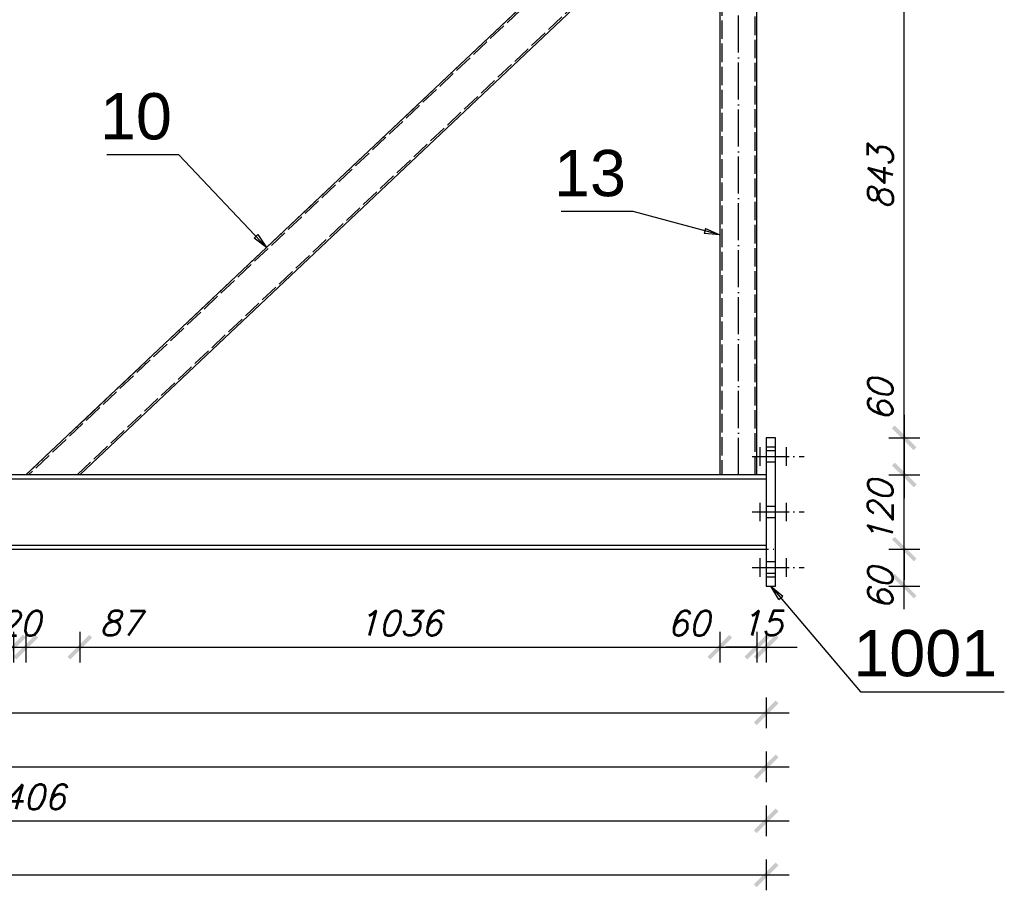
# Model space of a CAD drawing. Header units: millimetres. Extents: x 1814 to 94182, y 11562 to 49454.
# Tile 391 of 656: x 19275 to 19435, y 28728 to 28869. Entities that reach past the tile are written whole.
import ezdxf

# ---------------------------------------------------------------- set-up
doc = ezdxf.new("R2010")
doc.units = ezdxf.units.MM
doc.linetypes.add('ACAD_ISO02W100', pattern=[15, 12, -3])
doc.linetypes.add('ACAD_ISO04W100', pattern=[30, 24, -3, 0, -3])
doc.layers.add('wymiar', color=135, linetype='Continuous', lineweight=9)
doc.styles.add('ARIAL', font='arial.ttf')
doc.styles.add('WYMIARY', font='simplex.shx', dxfattribs={"oblique": 15})
doc.dimstyles.new('1-25', dxfattribs={"dimscale": 25, "dimtxt": 0.16, "dimasz": 0.2, "dimexe": 0.1, "dimexo": 0.1, "dimgap": 0.075, "dimtad": 1, "dimdec": 0, "dimlfac": 10, "dimrnd": 0.01, "dimzin": 9, "dimtxsty": 'WYMIARY', "dimblk": 'ARCHTICK', "dimcen": 0.2, "dimdle": 0.15, "dimadec": 1, "dimazin": 1, "dimtfac": 1, "dimtdec": 0, "dimtix": 1, "dimtmove": 2, "dimatfit": 3, "dimldrblk": 'ARCHTICK', "dimfxl": 0, "dimarcsym": 0})

# ---------------------------------------------------------------- blocks, each defined once
blk = doc.blocks.new('_ARCHTICK')
at = {"color": 0, "linetype": 'ByBlock', "lineweight": -2}
blk.add_solid([(0.398, 0.309), (0.309, 0.398), (-0.309, -0.398), (-0.398, -0.309)], dxfattribs=at)
blk = doc.blocks.new('*D822')
at = {"layer": 'Defpoints', "color": 0}
for p in [(19396.16, 28783.44), (19418.52, 28783.44), (19396.91, 28777.43)]:
    blk.add_point(p, dxfattribs=at)
at = {"layer": 'wymiar', "color": 0, "lineweight": -2}
for p, q in [((19418.52, 28773.68), (19418.52, 28787.19)), ((19416.02, 28783.44), (19421.02, 28783.44)), ((19416.02, 28777.43), (19421.02, 28777.43))]:
    blk.add_line(p, q, dxfattribs=at)
at = {"layer": 'wymiar', "color": 0, "lineweight": -2, "xscale": 5, "yscale": 5, "zscale": 5}
for p, rotation in [((19418.52, 28783.44), 90), ((19418.52, 28777.43), 270)]:
    blk.add_blockref('_ARCHTICK', p, dxfattribs=dict(at, rotation=rotation))
at = {"layer": 'wymiar', "color": 0, "insert": (19414.65, 28777.03), "char_height": 4, "attachment_point": 5, "rotation": 90, "style": 'WYMIARY'}
blk.add_mtext('60', dxfattribs=at)
blk = doc.blocks.new('*D823')
at = {"layer": 'Defpoints', "color": 0}
for p in [(19397.66, 28795.44), (19418.52, 28795.44), (19396.16, 28783.44)]:
    blk.add_point(p, dxfattribs=at)
at = {"layer": 'wymiar', "color": 0, "lineweight": -2}
for p, q in [((19418.52, 28795.44), (19418.52, 28800.44)), ((19416.02, 28795.44), (19421.02, 28795.44)), ((19418.52, 28783.44), (19418.52, 28795.44)), ((19416.02, 28783.44), (19421.02, 28783.44)), ((19418.52, 28783.44), (19418.52, 28778.44))]:
    blk.add_line(p, q, dxfattribs=at)
at = {"layer": 'wymiar', "color": 0, "lineweight": -2, "xscale": 5, "yscale": 5, "zscale": 5}
for p, rotation in [((19418.52, 28795.44), 270), ((19418.52, 28783.44), 90)]:
    blk.add_blockref('_ARCHTICK', p, dxfattribs=dict(at, rotation=rotation))
at = {"layer": 'wymiar', "color": 0, "insert": (19414.65, 28789.44), "char_height": 4, "attachment_point": 5, "rotation": 90, "style": 'WYMIARY'}
blk.add_mtext('120', dxfattribs=at)
blk = doc.blocks.new('*D824')
at = {"layer": 'Defpoints', "color": 0}
for p in [(19397.66, 28885.71), (19418.52, 28885.71), (19397.66, 28801.44)]:
    blk.add_point(p, dxfattribs=at)
at = {"layer": 'wymiar', "color": 0, "lineweight": -2}
for p, q in [((19418.52, 28797.69), (19418.52, 28889.46)), ((19416.02, 28885.71), (19421.02, 28885.71)), ((19416.02, 28801.44), (19421.02, 28801.44))]:
    blk.add_line(p, q, dxfattribs=at)
at = {"layer": 'wymiar', "color": 0, "lineweight": -2, "xscale": 5, "yscale": 5, "zscale": 5}
for p, rotation in [((19418.52, 28885.71), 90), ((19418.52, 28801.44), 270)]:
    blk.add_blockref('_ARCHTICK', p, dxfattribs=dict(at, rotation=rotation))
at = {"layer": 'wymiar', "color": 0, "insert": (19414.65, 28843.57), "char_height": 4, "attachment_point": 5, "rotation": 90, "style": 'WYMIARY'}
blk.add_mtext('843', dxfattribs=at)
blk = doc.blocks.new('*D827')
at = {"layer": 'Defpoints', "color": 0}
for p in [(19396.91, 28801.44), (19396.16, 28795.44), (19418.52, 28795.44)]:
    blk.add_point(p, dxfattribs=at)
at = {"layer": 'wymiar', "color": 0, "lineweight": -2}
for p, q in [((19418.52, 28805.19), (19418.52, 28791.69)), ((19416.02, 28801.44), (19421.02, 28801.44)), ((19416.02, 28795.44), (19421.02, 28795.44))]:
    blk.add_line(p, q, dxfattribs=at)
at = {"layer": 'wymiar', "color": 0, "lineweight": -2, "xscale": 5, "yscale": 5, "zscale": 5}
for p, rotation in [((19418.52, 28801.44), 90), ((19418.52, 28795.44), 270)]:
    blk.add_blockref('_ARCHTICK', p, dxfattribs=dict(at, rotation=rotation))
at = {"layer": 'wymiar', "color": 0, "insert": (19414.65, 28807.58), "char_height": 4, "attachment_point": 5, "rotation": 90, "style": 'WYMIARY'}
blk.add_mtext('60', dxfattribs=at)
blk = doc.blocks.new('*D843')
at = {"layer": 'Defpoints', "color": 0}
for p in [(19264.99, 28795.44), (19274.31, 28795.44), (19274.31, 28767.55)]:
    blk.add_point(p, dxfattribs=at)
at = {"layer": 'wymiar', "color": 0, "lineweight": -2}
for p, q in [((19264.99, 28770.05), (19264.99, 28765.05)), ((19274.31, 28770.05), (19274.31, 28765.05)), ((19261.24, 28767.55), (19278.06, 28767.55))]:
    blk.add_line(p, q, dxfattribs=at)
at = {"layer": 'wymiar', "color": 0, "lineweight": -2, "xscale": 5, "yscale": 5, "zscale": 5, "rotation": 180}
blk.add_blockref('_ARCHTICK', (19264.99, 28767.55), dxfattribs=at)
at = {"layer": 'wymiar', "color": 0, "lineweight": -2, "xscale": 5, "yscale": 5, "zscale": 5}
blk.add_blockref('_ARCHTICK', (19274.31, 28767.55), dxfattribs=at)
at = {"layer": 'wymiar', "color": 0, "insert": (19258.74, 28771.42), "char_height": 4, "attachment_point": 5, "style": 'WYMIARY'}
blk.add_mtext('93', dxfattribs=at)
blk = doc.blocks.new('*D844')
at = {"layer": 'Defpoints', "color": 0}
for p in [(19274.31, 28795.44), (19276.31, 28795.44), (19276.31, 28767.55)]:
    blk.add_point(p, dxfattribs=at)
at = {"layer": 'wymiar', "color": 0, "lineweight": -2}
for p, q in [((19274.31, 28770.05), (19274.31, 28765.05)), ((19276.31, 28770.05), (19276.31, 28765.05)), ((19274.31, 28767.55), (19269.31, 28767.55)), ((19274.31, 28767.55), (19276.31, 28767.55)), ((19276.31, 28767.55), (19281.31, 28767.55))]:
    blk.add_line(p, q, dxfattribs=at)
at = {"layer": 'wymiar', "color": 0, "lineweight": -2, "xscale": 5, "yscale": 5, "zscale": 5}
blk.add_blockref('_ARCHTICK', (19274.31, 28767.55), dxfattribs=at)
at = {"layer": 'wymiar', "color": 0, "lineweight": -2, "xscale": 5, "yscale": 5, "zscale": 5, "rotation": 180}
blk.add_blockref('_ARCHTICK', (19276.31, 28767.55), dxfattribs=at)
at = {"layer": 'wymiar', "color": 0, "insert": (19275.31, 28771.42), "char_height": 4, "attachment_point": 5, "style": 'WYMIARY'}
blk.add_mtext('20', dxfattribs=at)
blk = doc.blocks.new('*D845')
at = {"layer": 'Defpoints', "color": 0}
for p in [(19276.31, 28795.44), (19285.05, 28795.44), (19285.05, 28767.55)]:
    blk.add_point(p, dxfattribs=at)
at = {"layer": 'wymiar', "color": 0, "lineweight": -2}
for p, q in [((19276.31, 28770.05), (19276.31, 28765.05)), ((19285.05, 28770.05), (19285.05, 28765.05)), ((19272.56, 28767.55), (19288.8, 28767.55))]:
    blk.add_line(p, q, dxfattribs=at)
at = {"layer": 'wymiar', "color": 0, "lineweight": -2, "xscale": 5, "yscale": 5, "zscale": 5, "rotation": 180}
blk.add_blockref('_ARCHTICK', (19276.31, 28767.55), dxfattribs=at)
at = {"layer": 'wymiar', "color": 0, "lineweight": -2, "xscale": 5, "yscale": 5, "zscale": 5}
blk.add_blockref('_ARCHTICK', (19285.05, 28767.55), dxfattribs=at)
at = {"layer": 'wymiar', "color": 0, "insert": (19291.66, 28771.42), "char_height": 4, "attachment_point": 5, "style": 'WYMIARY'}
blk.add_mtext('87', dxfattribs=at)
blk = doc.blocks.new('*D838')
at = {"layer": 'Defpoints', "color": 0}
for p in [(19285.05, 28795.44), (19388.66, 28795.44), (19388.66, 28767.55)]:
    blk.add_point(p, dxfattribs=at)
at = {"layer": 'wymiar', "color": 0, "lineweight": -2}
for p, q in [((19285.05, 28770.05), (19285.05, 28765.05)), ((19388.66, 28770.05), (19388.66, 28765.05)), ((19281.3, 28767.55), (19392.41, 28767.55))]:
    blk.add_line(p, q, dxfattribs=at)
at = {"layer": 'wymiar', "color": 0, "lineweight": -2, "xscale": 5, "yscale": 5, "zscale": 5, "rotation": 180}
blk.add_blockref('_ARCHTICK', (19285.05, 28767.55), dxfattribs=at)
at = {"layer": 'wymiar', "color": 0, "lineweight": -2, "xscale": 5, "yscale": 5, "zscale": 5}
blk.add_blockref('_ARCHTICK', (19388.66, 28767.55), dxfattribs=at)
at = {"layer": 'wymiar', "color": 0, "insert": (19336.85, 28771.42), "char_height": 4, "attachment_point": 5, "style": 'WYMIARY'}
blk.add_mtext('1036', dxfattribs=at)
blk = doc.blocks.new('*D839')
at = {"layer": 'Defpoints', "color": 0}
for p in [(19388.66, 28795.44), (19394.66, 28795.44), (19394.66, 28767.55)]:
    blk.add_point(p, dxfattribs=at)
at = {"layer": 'wymiar', "color": 0, "lineweight": -2}
for p, q in [((19388.66, 28770.05), (19388.66, 28765.05)), ((19394.66, 28770.05), (19394.66, 28765.05)), ((19384.91, 28767.55), (19398.41, 28767.55))]:
    blk.add_line(p, q, dxfattribs=at)
at = {"layer": 'wymiar', "color": 0, "lineweight": -2, "xscale": 5, "yscale": 5, "zscale": 5, "rotation": 180}
blk.add_blockref('_ARCHTICK', (19388.66, 28767.55), dxfattribs=at)
at = {"layer": 'wymiar', "color": 0, "lineweight": -2, "xscale": 5, "yscale": 5, "zscale": 5}
blk.add_blockref('_ARCHTICK', (19394.66, 28767.55), dxfattribs=at)
at = {"layer": 'wymiar', "color": 0, "insert": (19383.61, 28771.42), "char_height": 4, "attachment_point": 5, "style": 'WYMIARY'}
blk.add_mtext('60', dxfattribs=at)
blk = doc.blocks.new('*D840')
at = {"layer": 'Defpoints', "color": 0}
for p in [(19394.66, 28795.44), (19396.16, 28795.44), (19396.16, 28767.55)]:
    blk.add_point(p, dxfattribs=at)
at = {"layer": 'wymiar', "color": 0, "lineweight": -2}
for p, q in [((19394.66, 28770.05), (19394.66, 28765.05)), ((19396.16, 28770.05), (19396.16, 28765.05)), ((19394.66, 28767.55), (19389.66, 28767.55)), ((19394.66, 28767.55), (19396.16, 28767.55)), ((19396.16, 28767.55), (19401.16, 28767.55))]:
    blk.add_line(p, q, dxfattribs=at)
at = {"layer": 'wymiar', "color": 0, "lineweight": -2, "xscale": 5, "yscale": 5, "zscale": 5}
blk.add_blockref('_ARCHTICK', (19394.66, 28767.55), dxfattribs=at)
at = {"layer": 'wymiar', "color": 0, "lineweight": -2, "xscale": 5, "yscale": 5, "zscale": 5, "rotation": 180}
blk.add_blockref('_ARCHTICK', (19396.16, 28767.55), dxfattribs=at)
at = {"layer": 'wymiar', "color": 0, "insert": (19395.41, 28771.42), "char_height": 4, "attachment_point": 5, "style": 'WYMIARY'}
blk.add_mtext('15', dxfattribs=at)
blk = doc.blocks.new('*D834')
at = {"layer": 'Defpoints', "color": 0}
for p in [(18434.46, 28783.44), (19396.16, 28783.44), (19396.16, 28730.66)]:
    blk.add_point(p, dxfattribs=at)
at = {"layer": 'wymiar', "color": 0, "lineweight": -2}
for p, q in [((18434.46, 28733.16), (18434.46, 28728.16)), ((19396.16, 28733.16), (19396.16, 28728.16)), ((18430.71, 28730.66), (19399.91, 28730.66))]:
    blk.add_line(p, q, dxfattribs=at)
at = {"layer": 'wymiar', "color": 0, "lineweight": -2, "xscale": 5, "yscale": 5, "zscale": 5, "rotation": 180}
blk.add_blockref('_ARCHTICK', (18434.46, 28730.66), dxfattribs=at)
at = {"layer": 'wymiar', "color": 0, "lineweight": -2, "xscale": 5, "yscale": 5, "zscale": 5}
blk.add_blockref('_ARCHTICK', (19396.16, 28730.66), dxfattribs=at)
at = {"layer": 'wymiar', "color": 0, "insert": (18915.31, 28734.53), "char_height": 4, "attachment_point": 5, "style": 'WYMIARY'}
blk.add_mtext('9617', dxfattribs=at)
blk = doc.blocks.new('*D836')
at = {"layer": 'Defpoints', "color": 0}
for p in [(18675.61, 28784.18), (19396.16, 28783.44), (19396.16, 28756.91)]:
    blk.add_point(p, dxfattribs=at)
at = {"layer": 'wymiar', "color": 0, "lineweight": -2}
for p, q in [((18675.61, 28759.41), (18675.61, 28754.41)), ((19396.16, 28759.41), (19396.16, 28754.41)), ((18671.86, 28756.91), (19399.91, 28756.91))]:
    blk.add_line(p, q, dxfattribs=at)
at = {"layer": 'wymiar', "color": 0, "lineweight": -2, "xscale": 5, "yscale": 5, "zscale": 5, "rotation": 180}
blk.add_blockref('_ARCHTICK', (18675.61, 28756.91), dxfattribs=at)
at = {"layer": 'wymiar', "color": 0, "lineweight": -2, "xscale": 5, "yscale": 5, "zscale": 5}
blk.add_blockref('_ARCHTICK', (19396.16, 28756.91), dxfattribs=at)
at = {"layer": 'wymiar', "color": 0, "insert": (19035.89, 28760.78), "char_height": 4, "attachment_point": 5, "style": 'WYMIARY'}
blk.add_mtext('7206', dxfattribs=at)
blk = doc.blocks.new('*D846')
at = {"layer": 'Defpoints', "color": 0}
for p in [(18915.61, 28784.18), (19396.16, 28783.44), (19396.16, 28748.16)]:
    blk.add_point(p, dxfattribs=at)
at = {"layer": 'wymiar', "color": 0, "lineweight": -2}
for p, q in [((18915.61, 28750.66), (18915.61, 28745.66)), ((19396.16, 28750.66), (19396.16, 28745.66)), ((18911.86, 28748.16), (19399.91, 28748.16))]:
    blk.add_line(p, q, dxfattribs=at)
at = {"layer": 'wymiar', "color": 0, "lineweight": -2, "xscale": 5, "yscale": 5, "zscale": 5, "rotation": 180}
blk.add_blockref('_ARCHTICK', (18915.61, 28748.16), dxfattribs=at)
at = {"layer": 'wymiar', "color": 0, "lineweight": -2, "xscale": 5, "yscale": 5, "zscale": 5}
blk.add_blockref('_ARCHTICK', (19396.16, 28748.16), dxfattribs=at)
at = {"layer": 'wymiar', "color": 0, "insert": (19155.89, 28752.03), "char_height": 4, "attachment_point": 5, "style": 'WYMIARY'}
blk.add_mtext('4806', dxfattribs=at)
blk = doc.blocks.new('*D848')
at = {"layer": 'Defpoints', "color": 0}
for p in [(19155.61, 28784.18), (19396.16, 28783.44), (19396.16, 28739.41)]:
    blk.add_point(p, dxfattribs=at)
at = {"layer": 'wymiar', "color": 0, "lineweight": -2}
for p, q in [((19155.61, 28741.91), (19155.61, 28736.91)), ((19396.16, 28741.91), (19396.16, 28736.91)), ((19151.86, 28739.41), (19399.91, 28739.41))]:
    blk.add_line(p, q, dxfattribs=at)
at = {"layer": 'wymiar', "color": 0, "lineweight": -2, "xscale": 5, "yscale": 5, "zscale": 5, "rotation": 180}
blk.add_blockref('_ARCHTICK', (19155.61, 28739.41), dxfattribs=at)
at = {"layer": 'wymiar', "color": 0, "lineweight": -2, "xscale": 5, "yscale": 5, "zscale": 5}
blk.add_blockref('_ARCHTICK', (19396.16, 28739.41), dxfattribs=at)
at = {"layer": 'wymiar', "color": 0, "insert": (19275.89, 28743.28), "char_height": 4, "attachment_point": 5, "style": 'WYMIARY'}
blk.add_mtext('2406', dxfattribs=at)

msp = doc.modelspace()

# ---------------------------------------------------------------- linework, layer by layer
at = {"color": 145, "linetype": 'Continuous', "ltscale": 0.25}
for p, q in [((19377.761, 28891.339), (19276.311, 28795.437)), ((19285.046, 28795.437), (19386.684, 28891.518)), ((19388.661, 28891.557), (19388.661, 28795.437)), ((19394.661, 28795.437), (19394.661, 28891.677)), ((19397.661, 28801.437), (19396.161, 28801.437)), ((19396.161, 28801.437), (19396.161, 28801.323)), ((19396.161, 28801.323), (19396.161, 28800.998)), ((19396.161, 28800.998), (19396.161, 28800.511)), ((19396.161, 28800.511), (19396.161, 28799.937)), ((19397.661, 28801.323), (19397.661, 28801.437)), ((19397.661, 28800.998), (19397.661, 28801.323)), ((19397.661, 28800.511), (19397.661, 28800.998)), ((19397.661, 28799.937), (19397.661, 28800.511)), ((19397.661, 28799.937), (19396.161, 28799.937)), ((19396.161, 28799.937), (19396.161, 28778.937)), ((19397.661, 28778.937), (19397.661, 28799.937)), ((19396.161, 28795.437), (18434.461, 28795.437)), ((19155.611, 28794.807), (19396.161, 28794.807)), ((18434.461, 28783.437), (19396.161, 28783.437)), ((19155.611, 28784.067), (19396.161, 28784.067)), ((19396.161, 28778.937), (19397.661, 28778.937)), ((19396.161, 28778.937), (19396.161, 28778.363)), ((19396.161, 28778.363), (19396.161, 28777.877)), ((19397.661, 28778.363), (19397.661, 28778.937)), ((19397.661, 28777.877), (19397.661, 28778.363)), ((19396.161, 28777.877), (19396.161, 28777.552)), ((19396.161, 28777.552), (19396.161, 28777.437)), ((19396.161, 28777.437), (19397.661, 28777.437)), ((19397.661, 28777.552), (19397.661, 28777.877)), ((19397.661, 28777.437), (19397.661, 28777.552))]:
    msp.add_line(p, q, dxfattribs=at)
at = {"color": 10, "linetype": 'ACAD_ISO04W100', "ltscale": 0.25}
for p, q in [((19377.761, 28891.339), (19276.311, 28795.437)), ((19391.661, 28795.437), (19391.661, 28891.617)), ((19395.209, 28796.937), (19395.209, 28799.937)), ((19399.464, 28796.937), (19399.464, 28799.937)), ((19393.909, 28798.437), (19402.314, 28798.437)), ((19395.209, 28798.437), (19395.209, 28798.437)), ((19399.464, 28798.437), (19399.464, 28798.437)), ((19395.209, 28787.937), (19395.209, 28790.937)), ((19399.464, 28787.937), (19399.464, 28790.937)), ((19393.909, 28789.437), (19402.314, 28789.437)), ((19395.209, 28789.437), (19395.209, 28789.437)), ((19399.464, 28789.437), (19399.464, 28789.437)), ((18432.961, 28783.437), (19397.661, 28783.437)), ((19395.209, 28778.937), (19395.209, 28781.937)), ((19399.464, 28778.937), (19399.464, 28781.937)), ((19393.909, 28780.437), (19402.314, 28780.437)), ((19395.209, 28780.437), (19395.209, 28780.437)), ((19399.464, 28780.437), (19399.464, 28780.437))]:
    msp.add_line(p, q, dxfattribs=at)
at = {"color": 84, "linetype": 'ACAD_ISO02W100', "ltscale": 0.25}
for p, q in [((19378.207, 28891.348), (19276.748, 28795.437)), ((19284.609, 28795.437), (19386.238, 28891.509)), ((19388.961, 28891.563), (19388.961, 28795.437)), ((19394.361, 28795.437), (19394.361, 28891.671)), ((19397.661, 28799.337), (19396.161, 28799.337)), ((19396.161, 28797.537), (19397.661, 28797.537)), ((19397.661, 28790.337), (19396.161, 28790.337)), ((19396.161, 28788.537), (19397.661, 28788.537)), ((19397.661, 28781.337), (19396.161, 28781.337)), ((19396.161, 28779.537), (19397.661, 28779.537))]:
    msp.add_line(p, q, dxfattribs=at)
at = {"color": 0, "linetype": 'ByBlock', "lineweight": -2}
for p, q in [((19313.866, 28834.379, -425.676), (19313.261, 28833.806, -425.676)), ((19315.281, 28832.276, -425.676), (19313.261, 28833.806, -425.676)), ((19313.866, 28834.379, -425.676), (19315.281, 28832.276, -425.676)), ((19386.354, 28835.365, -425.676), (19386.139, 28834.56, -425.676)), ((19388.661, 28834.316, -425.676), (19386.139, 28834.56, -425.676)), ((19386.354, 28835.365, -425.676), (19388.661, 28834.316, -425.676)), ((19398.21, 28775.261, -421.676), (19396.911, 28777.437, -421.676)), ((19396.911, 28777.437, -421.676), (19398.846, 28775.8, -421.676)), ((19398.21, 28775.261, -421.676), (19398.846, 28775.8, -421.676))]:
    msp.add_line(p, q, dxfattribs=at)
at = {"color": 7}
for points in [[(19315.281, 28832.276), (19301.099, 28847.278), (19289.445, 28847.278)], [(19388.661, 28834.316), (19374.611, 28838.08), (19362.957, 28838.08)], [(19396.911, 28777.437), (19411.411, 28760.334), (19434.72, 28760.334)], [(19396.911, 28777.437), (19411.411, 28760.334), (19434.72, 28760.334)]]:
    msp.add_lwpolyline(points, dxfattribs=at)

# ---------------------------------------------------------------- texts
at = {"color": 7, "style": 'ARIAL'}
for s, p in [('10', (19288.304, 28849.778)), ('13', (19361.816, 28840.58)), ('1001', (19410.271, 28762.834))]:
    msp.add_text(s, height=7.5, dxfattribs=at).set_placement(p)

# ---------------------------------------------------------------- dimensions: what is measured, and where the dimension line sits
at = {"layer": 'wymiar'}
for base, p1, p2, picture, middle in [((19418.523, 28885.707), (19397.661, 28801.437), (19397.661, 28885.707), '*D824', (19414.648, 28843.572)), ((19418.523, 28795.437), (19396.161, 28783.437), (19397.661, 28795.437), '*D823', (19414.648, 28789.437))]:
    dim = msp.add_linear_dim(base=base, p1=p1, p2=p2, angle=90, dimstyle='1-25', dxfattribs=at)
    dim.commit()
    dim.dimension.update_dxf_attribs({"geometry": picture, "text_midpoint": middle})
for base, p1, p2, picture, middle in [((19418.523, 28795.437), (19396.911, 28801.437), (19396.161, 28795.437), '*D827', (19414.648, 28807.578)), ((19418.523, 28783.437), (19396.911, 28777.435), (19396.161, 28783.437), '*D822', (19414.648, 28777.031))]:
    dim = msp.add_linear_dim(base=base, p1=p1, p2=p2, angle=90, dimstyle='1-25', dxfattribs=at)
    dim.commit()
    dim.dimension.update_dxf_attribs({"geometry": picture, "text_midpoint": middle, "dimtype": 160})
for base, p1, p2, picture, middle in [((19274.311, 28767.546), (19264.994, 28795.437), (19274.311, 28795.437), '*D843', (19258.736, 28771.421)), ((19285.046, 28767.546), (19276.311, 28795.437), (19285.046, 28795.437), '*D845', (19291.659, 28771.421)), ((19394.661, 28767.546), (19388.661, 28795.437), (19394.661, 28795.437), '*D839', (19383.614, 28771.421))]:
    dim = msp.add_linear_dim(base=base, p1=p1, p2=p2, dimstyle='1-25', dxfattribs=at)
    dim.commit()
    dim.dimension.update_dxf_attribs({"geometry": picture, "text_midpoint": middle, "dimtype": 160})
for base, p1, p2, picture, middle in [((19276.311, 28767.546), (19274.311, 28795.437), (19276.311, 28795.437), '*D844', (19275.311, 28771.421)), ((19388.661, 28767.546), (19285.046, 28795.437), (19388.661, 28795.437), '*D838', (19336.854, 28771.421)), ((19396.161, 28767.546), (19394.661, 28795.437), (19396.161, 28795.437), '*D840', (19395.411, 28771.421)), ((19396.161, 28730.66), (18434.462, 28783.437), (19396.161, 28783.437), '*D834', (18915.312, 28734.535)), ((19396.16147, 28756.909819), (18675.611468, 28784.181561), (19396.16147, 28783.437381), '*D836', (19035.886469, 28760.784819)), ((19396.16147, 28748.159819), (18915.611469, 28784.181561), (19396.16147, 28783.437381), '*D846', (19155.886469, 28752.034819)), ((19396.1614, 28739.4098), (19155.6115, 28784.1816), (19396.1614, 28783.4374), '*D848', (19275.8864, 28743.2848))]:
    dim = msp.add_linear_dim(base=base, p1=p1, p2=p2, dimstyle='1-25', dxfattribs=at)
    dim.commit()
    dim.dimension.update_dxf_attribs({"geometry": picture, "text_midpoint": middle})

doc.saveas('drawing.dxf')
